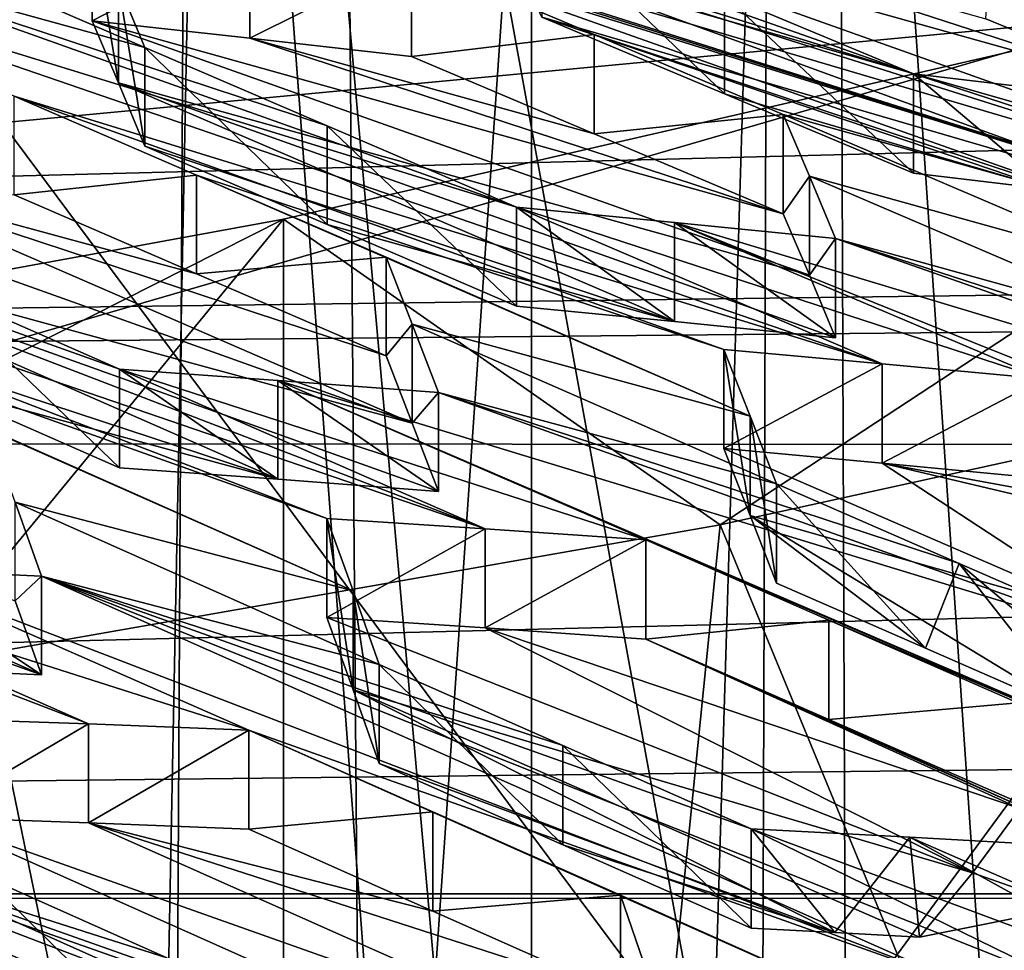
# Model space of a CAD drawing. Header units: metres. Extents: x -24 to 24, y -69 to 184.
# Tile 575 of 656: x 6.507 to 7.143, y 127.453 to 128.055. Entities that reach past the tile are written whole.
import ezdxf

# ---------------------------------------------------------------- set-up
doc = ezdxf.new("R2010")
doc.units = ezdxf.units.M
for name, color, linetype in [('1023', 7, 'CONTINUOUS'), ('1028', 7, 'CONTINUOUS'), ('1069', 7, 'CONTINUOUS'), ('1121', 7, 'CONTINUOUS'), ('1224', 7, 'CONTINUOUS'), ('1380', 7, 'CONTINUOUS'), ('1429', 7, 'CONTINUOUS'), ('1503', 7, 'CONTINUOUS'), ('1786', 7, 'CONTINUOUS'), ('1844', 7, 'CONTINUOUS'), ('1905', 7, 'CONTINUOUS'), ('1997', 7, 'CONTINUOUS'), ('2037', 7, 'CONTINUOUS'), ('2285', 7, 'CONTINUOUS'), ('2300', 7, 'CONTINUOUS'), ('2315', 7, 'CONTINUOUS'), ('2344', 7, 'CONTINUOUS'), ('2400', 7, 'CONTINUOUS'), ('2526', 7, 'CONTINUOUS'), ('2779', 7, 'CONTINUOUS'), ('2799', 7, 'CONTINUOUS'), ('2965', 7, 'CONTINUOUS'), ('3027', 7, 'CONTINUOUS'), ('3076', 7, 'CONTINUOUS'), ('3145', 7, 'CONTINUOUS'), ('3159', 7, 'CONTINUOUS'), ('3195', 7, 'CONTINUOUS'), ('3283', 7, 'CONTINUOUS'), ('3374', 7, 'CONTINUOUS'), ('3474', 7, 'CONTINUOUS'), ('3485', 7, 'CONTINUOUS'), ('367', 7, 'CONTINUOUS'), ('369', 7, 'CONTINUOUS'), ('3725', 7, 'CONTINUOUS'), ('373', 7, 'CONTINUOUS'), ('3745', 7, 'CONTINUOUS'), ('3751', 7, 'CONTINUOUS'), ('3807', 7, 'CONTINUOUS'), ('383', 7, 'CONTINUOUS'), ('3841', 7, 'CONTINUOUS'), ('3893', 7, 'CONTINUOUS'), ('3966', 2, 'CONTINUOUS'), ('420', 2, 'CONTINUOUS'), ('421', 2, 'CONTINUOUS'), ('424', 3, 'CONTINUOUS'), ('434', 7, 'CONTINUOUS'), ('474', 7, 'CONTINUOUS'), ('554', 2, 'CONTINUOUS'), ('563', 2, 'CONTINUOUS'), ('751', 7, 'CONTINUOUS'), ('758', 7, 'CONTINUOUS'), ('859', 7, 'CONTINUOUS')]:
    doc.layers.add(name, color=color, linetype=linetype)

msp = doc.modelspace()

# ---------------------------------------------------------------- linework, layer by layer
at = {"layer": '1023'}
for points in [[(6.962447, 128.070703, 221.907425), (6.844431, 128.120027, 221.944817), (6.962439, 128.006667, 221.924587)], [(6.962439, 128.006667, 221.924587), (6.844431, 128.120027, 221.944817), (6.844431, 128.056076, 221.961953)], [(7.084462, 127.955452, 221.885983), (6.962447, 128.070703, 221.907425), (6.962439, 128.006667, 221.924587)], [(7.084462, 128.019583, 221.8688), (6.962447, 128.070703, 221.907425), (7.084462, 127.955452, 221.885983)]]:
    msp.add_3dface(points, dxfattribs=at)
at = {"layer": '1028'}
for points in [[(6.705594, 127.732238, 220.483428), (6.807951, 127.725625, 220.566512), (6.705594, 127.668295, 220.500562)], [(6.705594, 127.668295, 220.500562), (6.807951, 127.725625, 220.566512), (6.80795, 127.661618, 220.583662)], [(6.807951, 127.725625, 220.566512), (6.911713, 127.718498, 220.65085), (6.80795, 127.661618, 220.583662)], [(6.80795, 127.661618, 220.583662), (6.911713, 127.718498, 220.65085), (6.911713, 127.654424, 220.668019)]]:
    msp.add_3dface(points, dxfattribs=at)
at = {"layer": '1069'}
for points in [[(6.743874, 127.901226, 221.049255), (6.760834, 127.857833, 220.927511), (6.743874, 127.837322, 221.066378)], [(6.743874, 127.837322, 221.066378), (6.760834, 127.857833, 220.927511), (6.760834, 127.793905, 220.944641)], [(6.760834, 127.857833, 220.927511), (6.777786, 127.813737, 220.806026), (6.760834, 127.793905, 220.944641)], [(6.760834, 127.793905, 220.944641), (6.777786, 127.813737, 220.806026), (6.777786, 127.749783, 220.823162)]]:
    msp.add_3dface(points, dxfattribs=at)
at = {"layer": '1121'}
for points in [[(6.978952, 127.798438, 220.973155), (6.961992, 127.841525, 221.09498), (6.978952, 127.73435, 220.990327)], [(6.978952, 127.73435, 220.990327), (6.961992, 127.841525, 221.09498), (6.961992, 127.77746, 221.112146)], [(6.995904, 127.690553, 220.868761), (6.978952, 127.798438, 220.973155), (6.978952, 127.73435, 220.990327)], [(6.995904, 127.754667, 220.851582), (6.978952, 127.798438, 220.973155), (6.995904, 127.690553, 220.868761)]]:
    msp.add_3dface(points, dxfattribs=at)
at = {"layer": '1224'}
for points in [[(6.554122, 128.117636, 221.571294), (6.656014, 128.106411, 221.655245), (6.554122, 128.053904, 221.588371)], [(6.554122, 128.053904, 221.588371), (6.656014, 128.106411, 221.655245), (6.656014, 128.042603, 221.672342)], [(6.656014, 128.106411, 221.655245), (6.760241, 128.09462, 221.741201), (6.656014, 128.042603, 221.672342)], [(6.760241, 128.09462, 221.741201), (6.760241, 128.030734, 221.75832), (6.656014, 128.042603, 221.672342)]]:
    msp.add_3dface(points, dxfattribs=at)
at = {"layer": '1380'}
for points in [[(6.677588, 127.925617, 213.116931), (7.57528, 128.132784, 213.890088), (6.677636, 126.911405, 213.388726)], [(7.57528, 128.132784, 213.890088), (7.575353, 127.118581, 214.161919), (6.677636, 126.911405, 213.388726)], [(6.677588, 127.925617, 213.116931), (6.677636, 126.911405, 213.388726), (5.695871, 126.731537, 212.717451)], [(5.695939, 127.74577, 212.445733), (6.677588, 127.925617, 213.116931), (5.695871, 126.731537, 212.717451)]]:
    msp.add_3dface(points, dxfattribs=at)
at = {"layer": '1429'}
for points in [[(6.551768, 127.599605, 219.959614), (6.449196, 127.539303, 219.89429), (6.449196, 127.603171, 219.877176)], [(6.551768, 127.535679, 219.976743), (6.449196, 127.539303, 219.89429), (6.551768, 127.599605, 219.959614)], [(6.655315, 127.595501, 220.042972), (6.551768, 127.535679, 219.976743), (6.551768, 127.599605, 219.959614)], [(6.655315, 127.531516, 220.060116), (6.551768, 127.535679, 219.976743), (6.655315, 127.595501, 220.042972)]]:
    msp.add_3dface(points, dxfattribs=at)
at = {"layer": '1503'}
for points in [[(7.131265, 128.0552, 222.343445), (7.134837, 128.117916, 222.325108), (7.24929, 128.006644, 222.305843)], [(7.134837, 128.117916, 222.325108), (7.25667, 128.067876, 222.286271), (7.24929, 128.006644, 222.305843)]]:
    msp.add_3dface(points, dxfattribs=at)
at = {"layer": '1786'}
for points in [[(6.858042, 127.585601, 220.205217), (6.739506, 127.638061, 220.241991), (6.858055, 127.521492, 220.222389)], [(6.858055, 127.521492, 220.222389), (6.739506, 127.638061, 220.241991), (6.739506, 127.574052, 220.259143)], [(6.979537, 127.467612, 220.184732), (6.858042, 127.585601, 220.205217), (6.858055, 127.521492, 220.222389)], [(6.979537, 127.531814, 220.167529), (6.858042, 127.585601, 220.205217), (6.979537, 127.467612, 220.184732)]]:
    msp.add_3dface(points, dxfattribs=at)
at = {"layer": '1844'}
for points in [[(6.995904, 127.754667, 220.851582), (6.995904, 127.690553, 220.868761), (7.092151, 127.64851, 220.838754)], [(6.995904, 127.754667, 220.851582), (7.092151, 127.64851, 220.838754), (7.113915, 127.703205, 220.814765)], [(7.092151, 127.64851, 220.838754), (7.191045, 127.605279, 220.807929), (7.113915, 127.703205, 220.814765)], [(7.235935, 127.649949, 220.77671), (7.113915, 127.703205, 220.814765), (7.235935, 127.600466, 220.789969)], [(7.113915, 127.703205, 220.814765), (7.191045, 127.605279, 220.807929), (7.235935, 127.600466, 220.789969)]]:
    msp.add_3dface(points, dxfattribs=at)
at = {"layer": '1905'}
msp.add_3dface([(5.590402, 127.46607, 232.845431), (6.697815, 127.293617, 232.201826), (4.15488, 127.435784, 232.732403)], dxfattribs=at)
at = {"layer": '1997'}
for points in [[(6.554122, 128.117636, 221.571294), (6.554122, 128.053904, 221.588371), (6.571085, 128.013736, 221.465744)], [(6.571085, 128.077485, 221.448662), (6.554122, 128.117636, 221.571294), (6.571085, 128.013736, 221.465744)], [(6.588034, 127.972819, 221.343426), (6.571085, 128.077485, 221.448662), (6.571085, 128.013736, 221.465744)], [(6.588034, 128.036586, 221.32634), (6.571085, 128.077485, 221.448662), (6.588034, 127.972819, 221.343426)]]:
    msp.add_3dface(points, dxfattribs=at)
at = {"layer": '2037'}
for points in [[(7.000272, 127.929182, 221.682599), (7.000272, 127.99325, 221.665432), (7.017235, 127.95353, 221.542687)], [(7.000272, 127.929182, 221.682599), (7.017235, 127.95353, 221.542687), (7.017235, 127.889447, 221.559858)], [(7.017235, 127.95353, 221.542687), (7.034184, 127.913108, 221.420234), (7.017235, 127.889447, 221.559858)], [(7.017235, 127.889447, 221.559858), (7.034184, 127.913108, 221.420234), (7.034184, 127.849008, 221.43741)]]:
    msp.add_3dface(points, dxfattribs=at)
at = {"layer": '2285'}
for points in [[(6.503843, 127.941392, 221.141423), (6.503843, 128.005108, 221.124351), (6.621545, 127.954201, 221.087518)], [(6.503843, 127.941392, 221.141423), (6.621545, 127.954201, 221.087518), (6.621531, 127.890399, 221.104619)], [(6.621545, 127.954201, 221.087518), (6.743874, 127.901226, 221.049255), (6.621531, 127.890399, 221.104619)], [(6.743874, 127.901226, 221.049255), (6.743874, 127.837322, 221.066378), (6.621531, 127.890399, 221.104619)]]:
    msp.add_3dface(points, dxfattribs=at)
at = {"layer": '2300'}
for points in [[(6.297724, 127.959359, 220.972869), (6.760834, 127.793905, 220.944641), (6.314683, 127.915257, 220.851327)], [(6.760834, 127.793905, 220.944641), (6.297724, 127.959359, 220.972869), (6.399842, 127.950656, 221.056323)], [(6.743874, 127.837322, 221.066378), (6.760834, 127.793905, 220.944641), (6.399842, 127.950656, 221.056323)], [(6.399842, 127.950656, 221.056323), (6.503843, 127.941392, 221.141423), (6.621531, 127.890399, 221.104619)], [(6.743874, 127.837322, 221.066378), (6.399842, 127.950656, 221.056323), (6.621531, 127.890399, 221.104619)], [(6.67394, 127.757639, 220.738562), (6.331636, 127.870402, 220.730034), (6.314683, 127.915257, 220.851327)], [(6.777786, 127.749783, 220.823162), (6.67394, 127.757639, 220.738562), (6.314683, 127.915257, 220.851327)], [(6.760834, 127.793905, 220.944641), (6.777786, 127.749783, 220.823162), (6.314683, 127.915257, 220.851327)], [(6.331636, 127.870402, 220.730034), (6.67394, 127.757639, 220.738562), (6.449681, 127.818568, 220.693301)], [(6.571667, 127.764964, 220.655354), (6.449681, 127.818568, 220.693301), (6.67394, 127.757639, 220.738562)]]:
    msp.add_3dface(points, dxfattribs=at)
at = {"layer": '2315'}
for points in [[(6.571085, 128.013736, 221.465744), (6.554122, 128.053904, 221.588371), (7.017235, 127.889447, 221.559858)], [(6.554122, 128.053904, 221.588371), (7.000272, 127.929182, 221.682599), (7.017235, 127.889447, 221.559858)], [(7.000272, 127.929182, 221.682599), (6.554122, 128.053904, 221.588371), (6.656014, 128.042603, 221.672342)], [(6.760241, 128.030734, 221.75832), (6.878164, 127.980897, 221.721105), (6.656014, 128.042603, 221.672342)], [(6.878164, 127.980897, 221.721105), (7.000272, 127.929182, 221.682599), (6.656014, 128.042603, 221.672342)], [(6.571085, 128.013736, 221.465744), (7.034184, 127.849008, 221.43741), (6.930123, 127.859529, 221.351925)], [(6.571085, 128.013736, 221.465744), (7.017235, 127.889447, 221.559858), (7.034184, 127.849008, 221.43741)], [(6.588034, 127.972819, 221.343426), (6.571085, 128.013736, 221.465744), (6.930123, 127.859529, 221.351925)], [(6.588034, 127.972819, 221.343426), (6.930123, 127.859529, 221.351925), (6.705769, 127.922189, 221.306504)], [(6.828065, 127.869519, 221.268174), (6.705769, 127.922189, 221.306504), (6.930123, 127.859529, 221.351925)]]:
    msp.add_3dface(points, dxfattribs=at)
at = {"layer": '2344'}
for points in [[(7.084462, 128.019583, 221.8688), (7.084462, 127.955452, 221.885983), (7.173035, 127.944824, 221.959193)], [(7.084462, 128.019583, 221.8688), (7.173035, 127.944824, 221.959193), (7.186339, 128.007419, 221.952989)]]:
    msp.add_3dface(points, dxfattribs=at)
at = {"layer": '2400'}
msp.add_3dface([(6.912287, 127.439486, 219.848626), (6.895346, 127.424715, 219.985802), (6.895346, 127.488893, 219.968606)], dxfattribs=at)
at = {"layer": '2526'}
for points in [[(6.041326, 127.844153, 220.362903), (6.521388, 127.631208, 220.214099), (6.058271, 127.796048, 220.242545)], [(6.504426, 127.679123, 220.334641), (6.521388, 127.631208, 220.214099), (6.041326, 127.844153, 220.362903)], [(6.058271, 127.796048, 220.242545), (6.521388, 127.631208, 220.214099), (6.417771, 127.63602, 220.130497)]]:
    msp.add_3dface(points, dxfattribs=at)
at = {"layer": '2779'}
for points in [[(6.483108, 127.437721, 219.654837), (6.602363, 127.384412, 219.617982), (6.483108, 127.501673, 219.637701)], [(6.483108, 127.501673, 219.637701), (6.602363, 127.384412, 219.617982), (6.602356, 127.448464, 219.600822)]]:
    msp.add_3dface(points, dxfattribs=at)
at = {"layer": '2799'}
for points in [[(6.82748, 128.093255, 222.085291), (6.81052, 128.129682, 222.208902), (7.257704, 127.970232, 222.169952)], [(6.81052, 128.129682, 222.208902), (7.24929, 128.006644, 222.305843), (7.257704, 127.970232, 222.169952)], [(7.24929, 128.006644, 222.305843), (6.81052, 128.129682, 222.208902), (6.912232, 128.116243, 222.293303)], [(7.131265, 128.0552, 222.343445), (7.24929, 128.006644, 222.305843), (6.912232, 128.116243, 222.293303)], [(7.263389, 127.933784, 222.033928), (6.82748, 128.093255, 222.085291), (7.257704, 127.970232, 222.169952)], [(6.844431, 128.056076, 221.961953), (6.82748, 128.093255, 222.085291), (7.263389, 127.933784, 222.033928)], [(6.844431, 128.056076, 221.961953), (7.263389, 127.933784, 222.033928), (7.173035, 127.944824, 221.959193)], [(6.962439, 128.006667, 221.924587), (6.844431, 128.056076, 221.961953), (7.173035, 127.944824, 221.959193)], [(7.084462, 127.955452, 221.885983), (6.962439, 128.006667, 221.924587), (7.173035, 127.944824, 221.959193)]]:
    msp.add_3dface(points, dxfattribs=at)
at = {"layer": '2965'}
for points in [[(6.588034, 128.036586, 221.32634), (6.588034, 127.972819, 221.343426), (6.705769, 127.922189, 221.306504)], [(6.588034, 128.036586, 221.32634), (6.705769, 127.922189, 221.306504), (6.705775, 127.986045, 221.289392)], [(6.705769, 127.922189, 221.306504), (6.828065, 127.869519, 221.268174), (6.705775, 127.986045, 221.289392)], [(6.705775, 127.986045, 221.289392), (6.828065, 127.869519, 221.268174), (6.828065, 127.933472, 221.251038)]]:
    msp.add_3dface(points, dxfattribs=at)
at = {"layer": '3027'}
for points in [[(6.655315, 127.531516, 220.060116), (6.655315, 127.595501, 220.042972), (6.774072, 127.542763, 220.006177)], [(6.774061, 127.478687, 220.023351), (6.655315, 127.531516, 220.060116), (6.774072, 127.542763, 220.006177)], [(6.895346, 127.488893, 219.968606), (6.774061, 127.478687, 220.023351), (6.774072, 127.542763, 220.006177)], [(6.895346, 127.424715, 219.985802), (6.774061, 127.478687, 220.023351), (6.895346, 127.488893, 219.968606)]]:
    msp.add_3dface(points, dxfattribs=at)
at = {"layer": '3076'}
for points in [[(6.705594, 127.732238, 220.483428), (6.705594, 127.668295, 220.500562), (6.722545, 127.621528, 220.379793)], [(6.722545, 127.685503, 220.362651), (6.705594, 127.732238, 220.483428), (6.722545, 127.621528, 220.379793)], [(6.739506, 127.574052, 220.259143), (6.722545, 127.685503, 220.362651), (6.722545, 127.621528, 220.379793)], [(6.739506, 127.574052, 220.259143), (6.739506, 127.638061, 220.241991), (6.722545, 127.685503, 220.362651)]]:
    msp.add_3dface(points, dxfattribs=at)
at = {"layer": '3145'}
for points in [[(7.221032, 127.665389, 221.032263), (6.961992, 127.77746, 221.112146), (7.06414, 127.768098, 221.195801)], [(6.978952, 127.73435, 220.990327), (6.961992, 127.77746, 221.112146), (7.221032, 127.665389, 221.032263)], [(7.243521, 127.725718, 221.257413), (7.221032, 127.665389, 221.032263), (7.06414, 127.768098, 221.195801)], [(7.205606, 127.742064, 221.269292), (7.243521, 127.725718, 221.257413), (7.06414, 127.768098, 221.195801)], [(7.168111, 127.758222, 221.281041), (7.205606, 127.742064, 221.269292), (7.06414, 127.768098, 221.195801)], [(7.191045, 127.605279, 220.807929), (7.092151, 127.64851, 220.838754), (6.978952, 127.73435, 220.990327)], [(7.191045, 127.605279, 220.807929), (6.978952, 127.73435, 220.990327), (7.221032, 127.665389, 221.032263)], [(6.995904, 127.690553, 220.868761), (6.978952, 127.73435, 220.990327), (7.092151, 127.64851, 220.838754)]]:
    msp.add_3dface(points, dxfattribs=at)
at = {"layer": '3159'}
for points in [[(7.320356, 127.920784, 221.795579), (5.857606, 128.379712, 221.672002), (6.420194, 128.205589, 221.728422)], [(7.320356, 127.920784, 221.795579), (6.760241, 128.09462, 221.741201), (5.857606, 128.379712, 221.672002)], [(7.424509, 127.908682, 221.881561), (6.420194, 128.205589, 221.728422), (6.521979, 128.193719, 221.81246)], [(7.424509, 127.908682, 221.881561), (7.320356, 127.920784, 221.795579), (6.420194, 128.205589, 221.728422)], [(6.626314, 128.181257, 221.898682), (7.084462, 128.019583, 221.8688), (6.521979, 128.193719, 221.81246)], [(7.084462, 128.019583, 221.8688), (7.424509, 127.908682, 221.881561), (6.521979, 128.193719, 221.81246)], [(6.962447, 128.070703, 221.907425), (7.084462, 128.019583, 221.8688), (6.626314, 128.181257, 221.898682)], [(7.016639, 128.166315, 222.362826), (7.34086, 128.088901, 222.491061), (7.460195, 127.982836, 222.216992)], [(7.134837, 128.117916, 222.325108), (7.016639, 128.166315, 222.362826), (7.460195, 127.982836, 222.216992)], [(6.352967, 128.137978, 221.402721), (6.571085, 128.077485, 221.448662), (6.588034, 128.036586, 221.32634)], [(6.369916, 128.096824, 221.28047), (6.352967, 128.137978, 221.402721), (6.588034, 128.036586, 221.32634)], [(7.25667, 128.067876, 222.286271), (7.134837, 128.117916, 222.325108), (7.460195, 127.982836, 222.216992)], [(6.265808, 128.106729, 221.195114), (6.828065, 127.933472, 221.251038), (7.06414, 127.832234, 221.178616)], [(6.265808, 128.106729, 221.195114), (6.369916, 128.096824, 221.28047), (6.828065, 127.933472, 221.251038)], [(6.503843, 128.005108, 221.124351), (6.265808, 128.106729, 221.195114), (7.06414, 127.832234, 221.178616)], [(6.369916, 128.096824, 221.28047), (6.705775, 127.986045, 221.289392), (6.828065, 127.933472, 221.251038)], [(6.369916, 128.096824, 221.28047), (6.588034, 128.036586, 221.32634), (6.705775, 127.986045, 221.289392)], [(7.21839, 127.932365, 221.711475), (6.878157, 128.044875, 221.703965), (6.760241, 128.09462, 221.741201)], [(7.320356, 127.920784, 221.795579), (7.21839, 127.932365, 221.711475), (6.760241, 128.09462, 221.741201)], [(7.21839, 127.932365, 221.711475), (7.000272, 127.99325, 221.665432), (6.878157, 128.044875, 221.703965)], [(7.424509, 127.908682, 221.881561), (7.084462, 128.019583, 221.8688), (7.186339, 128.007419, 221.952989)], [(6.961992, 127.841525, 221.09498), (6.503843, 128.005108, 221.124351), (7.06414, 127.832234, 221.178616)], [(6.503843, 128.005108, 221.124351), (6.961992, 127.841525, 221.09498), (6.621545, 127.954201, 221.087518)], [(6.009676, 127.999416, 220.583244), (6.705594, 127.732238, 220.483428), (6.247445, 127.895891, 220.51278)], [(6.807951, 127.725625, 220.566512), (6.009676, 127.999416, 220.583244), (6.113518, 127.992543, 220.667577)], [(6.807951, 127.725625, 220.566512), (6.705594, 127.732238, 220.483428), (6.009676, 127.999416, 220.583244)], [(6.571667, 127.828784, 220.638254), (6.113518, 127.992543, 220.667577), (6.449664, 127.882298, 220.676232)], [(6.807951, 127.725625, 220.566512), (6.113518, 127.992543, 220.667577), (6.571667, 127.828784, 220.638254)], [(7.017235, 127.95353, 221.542687), (7.000272, 127.99325, 221.665432), (7.235352, 127.892837, 221.588681)], [(7.000272, 127.99325, 221.665432), (7.21839, 127.932365, 221.711475), (7.235352, 127.892837, 221.588681)], [(6.961992, 127.841525, 221.09498), (6.978952, 127.798438, 220.973155), (6.621545, 127.954201, 221.087518)], [(6.978952, 127.798438, 220.973155), (6.743874, 127.901226, 221.049255), (6.621545, 127.954201, 221.087518)], [(7.252302, 127.852627, 221.466169), (7.017235, 127.95353, 221.542687), (7.235352, 127.892837, 221.588681)], [(7.252302, 127.852627, 221.466169), (7.034184, 127.913108, 221.420234), (7.017235, 127.95353, 221.542687)], [(7.168111, 127.822431, 221.263836), (6.828065, 127.933472, 221.251038), (6.930123, 127.923554, 221.33477)], [(6.828065, 127.933472, 221.251038), (7.168111, 127.822431, 221.263836), (7.06414, 127.832234, 221.178616)], [(7.445994, 127.716265, 221.222135), (7.168111, 127.822431, 221.263836), (6.930123, 127.923554, 221.33477)], [(7.459054, 127.764243, 221.401191), (7.445994, 127.716265, 221.222135), (6.930123, 127.923554, 221.33477)], [(7.034184, 127.913108, 221.420234), (7.459054, 127.764243, 221.401191), (6.930123, 127.923554, 221.33477)], [(7.354163, 127.809112, 221.434148), (7.459054, 127.764243, 221.401191), (7.034184, 127.913108, 221.420234)], [(7.252302, 127.852627, 221.466169), (7.354163, 127.809112, 221.434148), (7.034184, 127.913108, 221.420234)], [(6.760834, 127.857833, 220.927511), (6.743874, 127.901226, 221.049255), (6.978952, 127.798438, 220.973155)], [(6.247445, 127.895891, 220.51278), (6.722545, 127.685503, 220.362651), (6.365689, 127.843787, 220.476036)], [(6.247445, 127.895891, 220.51278), (6.705594, 127.732238, 220.483428), (6.722545, 127.685503, 220.362651)], [(6.551768, 127.599605, 219.959614), (5.85712, 127.866676, 220.060468), (6.315269, 127.704016, 220.03085)], [(6.551768, 127.599605, 219.959614), (6.449196, 127.603171, 219.877176), (5.85712, 127.866676, 220.060468)], [(6.760834, 127.857833, 220.927511), (6.978952, 127.798438, 220.973155), (6.995904, 127.754667, 220.851582)], [(6.777786, 127.813737, 220.806026), (6.760834, 127.857833, 220.927511), (6.995904, 127.754667, 220.851582)], [(6.722545, 127.685503, 220.362651), (6.487476, 127.790092, 220.438198), (6.365689, 127.843787, 220.476036)], [(6.67394, 127.821525, 220.721444), (6.911713, 127.718498, 220.65085), (6.571667, 127.828784, 220.638254)], [(6.911713, 127.718498, 220.65085), (6.807951, 127.725625, 220.566512), (6.571667, 127.828784, 220.638254)], [(7.235935, 127.649949, 220.77671), (7.350905, 127.530005, 220.527005), (6.67394, 127.821525, 220.721444)], [(6.777786, 127.813737, 220.806026), (7.235935, 127.649949, 220.77671), (6.67394, 127.821525, 220.721444)], [(7.350905, 127.530005, 220.527005), (6.911713, 127.718498, 220.65085), (6.67394, 127.821525, 220.721444)], [(6.777786, 127.813737, 220.806026), (7.113915, 127.703205, 220.814765), (7.235935, 127.649949, 220.77671)], [(6.777786, 127.813737, 220.806026), (6.995904, 127.754667, 220.851582), (7.113915, 127.703205, 220.814765)], [(6.504426, 127.742942, 220.31754), (6.487476, 127.790092, 220.438198), (6.722545, 127.685503, 220.362651)], [(6.739506, 127.638061, 220.241991), (6.504426, 127.742942, 220.31754), (6.722545, 127.685503, 220.362651)], [(6.521388, 127.695062, 220.196989), (6.504426, 127.742942, 220.31754), (6.739506, 127.638061, 220.241991)], [(6.911713, 127.718498, 220.65085), (7.350905, 127.530005, 220.527005), (7.029895, 127.666677, 220.614056)], [(6.655315, 127.595501, 220.042972), (6.315269, 127.704016, 220.03085), (6.417771, 127.699813, 220.113404)], [(6.655315, 127.595501, 220.042972), (6.551768, 127.599605, 219.959614), (6.315269, 127.704016, 220.03085)], [(7.113464, 127.432523, 220.013439), (6.655315, 127.595501, 220.042972), (6.417771, 127.699813, 220.113404)], [(6.521388, 127.695062, 220.196989), (7.113464, 127.432523, 220.013439), (6.417771, 127.699813, 220.113404)], [(6.521388, 127.695062, 220.196989), (6.858042, 127.585601, 220.205217), (6.979537, 127.531814, 220.167529)], [(6.521388, 127.695062, 220.196989), (6.739506, 127.638061, 220.241991), (6.858042, 127.585601, 220.205217)], [(7.189296, 127.429052, 220.074609), (6.521388, 127.695062, 220.196989), (6.979537, 127.531814, 220.167529)], [(7.113464, 127.432523, 220.013439), (6.521388, 127.695062, 220.196989), (7.189296, 127.429052, 220.074609)], [(7.350905, 127.530005, 220.527005), (7.151744, 127.61321, 220.57613), (7.029895, 127.666677, 220.614056)], [(6.655315, 127.595501, 220.042972), (7.130352, 127.383714, 219.893721), (6.774072, 127.542763, 220.006177)], [(7.113464, 127.432523, 220.013439), (7.130352, 127.383714, 219.893721), (6.655315, 127.595501, 220.042972)], [(6.26499, 127.55593, 219.593434), (6.857066, 127.291556, 219.410376), (6.16159, 127.55732, 219.510922)], [(6.857066, 127.291556, 219.410376), (6.398918, 127.452448, 219.440468), (6.16159, 127.55732, 219.510922)], [(6.857066, 127.291556, 219.410376), (6.26499, 127.55593, 219.593434), (6.963159, 127.289723, 219.495146)], [(6.26499, 127.55593, 219.593434), (6.723139, 127.394566, 219.563469), (6.963159, 127.289723, 219.495146)], [(6.602356, 127.448464, 219.600822), (6.723139, 127.394566, 219.563469), (6.26499, 127.55593, 219.593434)], [(6.483108, 127.501673, 219.637701), (6.602356, 127.448464, 219.600822), (6.26499, 127.55593, 219.593434)], [(6.895346, 127.488893, 219.968606), (6.774072, 127.542763, 220.006177), (7.130352, 127.383714, 219.893721)], [(7.265692, 127.425316, 220.136299), (6.979537, 127.531814, 220.167529), (7.082011, 127.526471, 220.250365)], [(7.265692, 127.425316, 220.136299), (7.189296, 127.429052, 220.074609), (6.979537, 127.531814, 220.167529)], [(7.185656, 127.520634, 220.334265), (7.265692, 127.425316, 220.136299), (7.082011, 127.526471, 220.250365)], [(7.130352, 127.383714, 219.893721), (6.912287, 127.439486, 219.848626), (6.895346, 127.488893, 219.968606)]]:
    msp.add_3dface(points, dxfattribs=at)
at = {"layer": '3195'}
for points in [[(6.571667, 127.764964, 220.655354), (6.571667, 127.828784, 220.638254), (6.449664, 127.882298, 220.676232)], [(6.449681, 127.818568, 220.693301), (6.571667, 127.764964, 220.655354), (6.449664, 127.882298, 220.676232)]]:
    msp.add_3dface(points, dxfattribs=at)
at = {"layer": '3283'}
for points in [[(6.722545, 127.621528, 220.379793), (6.705594, 127.668295, 220.500562), (7.122583, 127.503303, 220.427349)], [(6.705594, 127.668295, 220.500562), (6.80795, 127.661618, 220.583662), (7.122583, 127.503303, 220.427349)], [(6.80795, 127.661618, 220.583662), (7.153233, 127.544934, 220.582718), (7.122583, 127.503303, 220.427349)], [(6.80795, 127.661618, 220.583662), (6.911713, 127.654424, 220.668019), (7.153233, 127.544934, 220.582718)], [(7.152489, 127.54694, 220.588034), (6.911713, 127.654424, 220.668019), (7.02988, 127.602515, 220.631255)], [(6.911713, 127.654424, 220.668019), (7.152489, 127.54694, 220.588034), (7.153233, 127.544934, 220.582718)], [(7.088316, 127.461861, 220.272687), (6.722545, 127.621528, 220.379793), (7.122583, 127.503303, 220.427349)], [(6.739506, 127.574052, 220.259143), (6.722545, 127.621528, 220.379793), (7.033767, 127.464806, 220.228564)], [(7.033767, 127.464806, 220.228564), (6.722545, 127.621528, 220.379793), (7.088316, 127.461861, 220.272687)], [(7.151744, 127.548946, 220.59335), (7.152489, 127.54694, 220.588034), (7.02988, 127.602515, 220.631255)], [(6.739506, 127.574052, 220.259143), (7.033767, 127.464806, 220.228564), (6.858055, 127.521492, 220.222389)], [(6.979537, 127.467612, 220.184732), (6.858055, 127.521492, 220.222389), (7.033767, 127.464806, 220.228564)]]:
    msp.add_3dface(points, dxfattribs=at)
at = {"layer": '3374'}
for points in [[(6.961992, 127.77746, 221.112146), (6.961992, 127.841525, 221.09498), (7.06414, 127.832234, 221.178616)], [(7.06414, 127.768098, 221.195801), (6.961992, 127.77746, 221.112146), (7.06414, 127.832234, 221.178616)], [(7.168111, 127.822431, 221.263836), (7.06414, 127.768098, 221.195801), (7.06414, 127.832234, 221.178616)], [(7.168111, 127.822431, 221.263836), (7.168111, 127.758222, 221.281041), (7.06414, 127.768098, 221.195801)]]:
    msp.add_3dface(points, dxfattribs=at)
at = {"layer": '3474'}
for points in [[(6.67394, 127.757639, 220.738562), (6.67394, 127.821525, 220.721444), (6.571667, 127.828784, 220.638254)], [(6.571667, 127.764964, 220.655354), (6.67394, 127.757639, 220.738562), (6.571667, 127.828784, 220.638254)], [(6.777786, 127.749783, 220.823162), (6.777786, 127.813737, 220.806026), (6.67394, 127.821525, 220.721444)], [(6.67394, 127.757639, 220.738562), (6.777786, 127.749783, 220.823162), (6.67394, 127.821525, 220.721444)]]:
    msp.add_3dface(points, dxfattribs=at)
at = {"layer": '3485'}
msp.add_3dface([(6.697815, 127.293617, 232.201826), (5.590402, 127.46607, 232.845431), (6.038016, 119.851904, 234.627063)], dxfattribs=at)
at = {"layer": '367'}
for points in [[(7.493662, 145.2, -23.063121), (5.396133, -68.3, -23.642002), (5.396133, 145.2, -23.642002)], [(7.493662, -68.3, -23.063121), (5.396133, -68.3, -23.642002), (7.493662, 145.2, -23.063121)]]:
    msp.add_3dface(points, dxfattribs=at)
at = {"layer": '369'}
for points in [[(6.892024, 125.285104, 23.25), (5.396133, 145.2, 23.642002), (4.959008, 125.287839, 23.737539)], [(7.493662, 145.2, 23.063121), (5.396133, 145.2, 23.642002), (6.892024, 125.285104, 23.25)], [(8.498087, 125.279155, 22.712222), (7.493662, 145.2, 23.063121), (6.892024, 125.285104, 23.25)]]:
    msp.add_3dface(points, dxfattribs=at)
at = {"layer": '3725'}
for points in [[(6.911713, 127.654424, 220.668019), (6.911713, 127.718498, 220.65085), (7.029895, 127.666677, 220.614056)], [(6.911713, 127.654424, 220.668019), (7.029895, 127.666677, 220.614056), (7.02988, 127.602515, 220.631255)], [(7.029895, 127.666677, 220.614056), (7.151744, 127.61321, 220.57613), (7.02988, 127.602515, 220.631255)], [(7.151744, 127.61321, 220.57613), (7.151744, 127.548946, 220.59335), (7.02988, 127.602515, 220.631255)]]:
    msp.add_3dface(points, dxfattribs=at)
at = {"layer": '373'}
for points in [[(6.971481, 146.373703, 240.134782), (6.404384, 117.199211, 32.492982), (6.468189, 146.382367, 240.147825)], [(7.077552, 117.162377, 32.296107), (6.404384, 117.199211, 32.492982), (6.971481, 146.373703, 240.134782)], [(7.474088, 146.360636, 240.093983), (7.077552, 117.162377, 32.296107), (6.971481, 146.373703, 240.134782)], [(7.744492, 117.121991, 32.079788), (7.077552, 117.162377, 32.296107), (7.474088, 146.360636, 240.093983)]]:
    msp.add_3dface(points, dxfattribs=at)
at = {"layer": '3745'}
for points in [[(7.266939, 126.95115, 230.923723), (7.26694, 128.061964, 230.626079), (6.299234, 128.252358, 231.336639)], [(6.299244, 127.141542, 231.634275), (7.266939, 126.95115, 230.923723), (6.299234, 128.252358, 231.336639)]]:
    msp.add_3dface(points, dxfattribs=at)
at = {"layer": '3751'}
for points in [[(6.828065, 127.933472, 221.251038), (6.930123, 127.859529, 221.351925), (6.930123, 127.923554, 221.33477)], [(6.828065, 127.869519, 221.268174), (6.930123, 127.859529, 221.351925), (6.828065, 127.933472, 221.251038)], [(7.034184, 127.849008, 221.43741), (7.034184, 127.913108, 221.420234), (6.930123, 127.923554, 221.33477)], [(6.930123, 127.859529, 221.351925), (7.034184, 127.849008, 221.43741), (6.930123, 127.923554, 221.33477)]]:
    msp.add_3dface(points, dxfattribs=at)
at = {"layer": '3807'}
for points in [[(7.082011, 127.526471, 220.250365), (6.979537, 127.531814, 220.167529), (7.033767, 127.464806, 220.228564)], [(6.979537, 127.531814, 220.167529), (6.979537, 127.467612, 220.184732), (7.033767, 127.464806, 220.228564)], [(7.082011, 127.526471, 220.250365), (7.033767, 127.464806, 220.228564), (7.088316, 127.461861, 220.272687)], [(7.185656, 127.481193, 220.344833), (7.082011, 127.526471, 220.250365), (7.088316, 127.461861, 220.272687)], [(7.185656, 127.481193, 220.344833), (7.185656, 127.520634, 220.334265), (7.082011, 127.526471, 220.250365)]]:
    msp.add_3dface(points, dxfattribs=at)
at = {"layer": '383'}
for points in [[(3.581844, 128.482103, 241.699624), (3.626778, 127.716915, 241.135746), (7.135442, 128.818635, 241.642069)], [(7.135442, 128.818635, 241.642069), (3.626778, 127.716915, 241.135746), (7.225127, 128.056837, 241.074332)], [(3.626778, 127.716915, 241.135746), (3.666182, 127.023898, 240.484851), (7.225127, 128.056837, 241.074332)], [(7.225127, 128.056837, 241.074332), (3.666182, 127.023898, 240.484851), (7.303699, 127.367279, 240.419319)]]:
    msp.add_3dface(points, dxfattribs=at)
at = {"layer": '3841'}
for points in [[(7.153233, 127.544934, 220.582718), (7.185656, 127.481193, 220.344833), (7.122583, 127.503303, 220.427349)], [(7.185656, 127.481193, 220.344833), (7.088316, 127.461861, 220.272687), (7.122583, 127.503303, 220.427349)]]:
    msp.add_3dface(points, dxfattribs=at)
at = {"layer": '3893'}
for points in [[(6.521388, 127.631208, 220.214099), (6.521388, 127.695062, 220.196989), (6.417771, 127.699813, 220.113404)], [(6.417771, 127.63602, 220.130497), (6.521388, 127.631208, 220.214099), (6.417771, 127.699813, 220.113404)]]:
    msp.add_3dface(points, dxfattribs=at)
at = {"layer": '3966'}
for points in [[(7.908606, 127.936926, 213.159136), (6.959525, 127.728275, 212.38044), (7.695002, 125.945543, 213.488489)], [(6.959525, 127.728275, 212.38044), (5.928802, 127.547401, 211.705409), (6.75953, 125.74948, 212.756771)], [(6.959525, 127.728275, 212.38044), (6.75953, 125.74948, 212.756771), (7.695002, 125.945543, 213.488489)], [(5.928802, 127.547401, 211.705409), (5.75, 125.579799, 212.123514), (6.75953, 125.74948, 212.756771)]]:
    msp.add_3dface(points, dxfattribs=at)
at = {"layer": '420'}
for points in [[(6.677588, 127.925617, 213.116931), (6.959525, 127.728275, 212.38044), (7.57528, 128.132784, 213.890088)], [(6.959525, 127.728275, 212.38044), (7.908606, 127.936926, 213.159136), (7.57528, 128.132784, 213.890088)], [(5.695939, 127.74577, 212.445733), (5.928802, 127.547401, 211.705409), (6.677588, 127.925617, 213.116931)], [(5.928802, 127.547401, 211.705409), (6.959525, 127.728275, 212.38044), (6.677588, 127.925617, 213.116931)]]:
    msp.add_3dface(points, dxfattribs=at)
at = {"layer": '421'}
for points in [[(7.163106, 124.351339, 233.051276), (6.083271, 124.403701, 233.757145), (6.315484, 128.467813, 232.527099)], [(7.163106, 124.351339, 233.051276), (6.315484, 128.467813, 232.527099), (7.413416, 128.275145, 231.80805)]]:
    msp.add_3dface(points, dxfattribs=at)
at = {"layer": '424'}
for points in [[(7.268108, 129.618815, 219.43603), (6.99394, 129.396822, 218.607541), (7.264259, 127.39329, 220.016776)], [(6.99394, 129.396822, 218.607541), (6.618954, 129.184933, 217.816761), (6.986402, 127.170174, 219.184097)], [(7.138302, 127.280604, 219.596225), (6.99394, 129.396822, 218.607541), (6.986402, 127.170174, 219.184097)], [(7.264259, 127.39329, 220.016776), (6.99394, 129.396822, 218.607541), (7.138302, 127.280604, 219.596225)], [(6.618954, 129.184933, 217.816761), (6.148557, 128.986203, 217.075091), (6.606622, 126.957339, 218.389783)], [(6.808953, 127.06228, 218.781431), (6.618954, 129.184933, 217.816761), (6.606622, 126.957339, 218.389783)], [(6.986402, 127.170174, 219.184097), (6.618954, 129.184933, 217.816761), (6.808953, 127.06228, 218.781431)], [(6.606622, 126.957339, 218.389783), (6.148557, 128.986203, 217.075091), (6.380308, 126.855807, 218.010863)]]:
    msp.add_3dface(points, dxfattribs=at)
at = {"layer": '434'}
for points in [[(3.305357, 142.081073, 235.75762), (5.87052, 113.573912, 33.132026), (6.610481, 142.024182, 235.649947)], [(5.87052, 113.573912, 33.132026), (6.835237, 113.520228, 32.861176), (6.610481, 142.024182, 235.649947)], [(6.610481, 142.024182, 235.649947), (6.835237, 113.520228, 32.861176), (6.840327, 142.018104, 235.634734)], [(6.835237, 113.520228, 32.861176), (7.787441, 113.458673, 32.549442), (6.840327, 142.018104, 235.634734)], [(6.840327, 142.018104, 235.634734), (7.787441, 113.458673, 32.549442), (7.069496, 142.009693, 235.603789)], [(7.069496, 142.009693, 235.603789), (7.787441, 113.458673, 32.549442), (7.296474, 141.99898, 235.557126)]]:
    msp.add_3dface(points, dxfattribs=at)
at = {"layer": '474'}
for points in [[(0, 128.062988, 208.080037), (11.480821, 128.082762, 207.652828), (0, 127.784728, 207.943648)], [(11.480821, 128.082762, 207.652828), (11.480591, 127.932273, 207.593212), (0, 127.784728, 207.943648)], [(11.480591, 127.932273, 207.593212), (11.480459, 127.894032, 207.580261), (0, 127.784728, 207.943648)], [(11.480459, 127.894032, 207.580261), (11.479883, 127.77743, 207.545975), (0, 127.784728, 207.943648)], [(0, 127.784728, 207.943648), (11.479883, 127.77743, 207.545975), (0, 127.488684, 207.851892)], [(11.479883, 127.77743, 207.545975), (11.47871, 127.619304, 207.511441), (0, 127.488684, 207.851892)], [(0, 127.488684, 207.851892), (11.47871, 127.619304, 207.511441), (11.468926, 127.49054, 207.493296)], [(11.468226, 127.485779, 207.492798), (0, 127.488684, 207.851892), (11.468926, 127.49054, 207.493296)], [(0, 127.18221, 207.807006), (0, 127.488684, 207.851892), (11.468226, 127.485779, 207.492798)], [(11.440357, 127.35814, 207.48396), (0, 127.18221, 207.807006), (11.468226, 127.485779, 207.492798)]]:
    msp.add_3dface(points, dxfattribs=at)
at = {"layer": '554'}
for points in [[(8.03754, 117.5, -20.747541), (6.089002, 145.7, -21.400621), (6.088987, 117.5, -21.400625)], [(8.037627, 145.7, -20.747507), (6.089002, 145.7, -21.400621), (8.03754, 117.5, -20.747541)]]:
    msp.add_3dface(points, dxfattribs=at)
at = {"layer": '563'}
for points in [[(6.088987, 117.5, 21.400625), (8.037627, 145.7, 20.747507), (8.03754, 117.5, 20.747541)], [(6.089002, 145.7, 21.400621), (8.037627, 145.7, 20.747507), (6.088987, 117.5, 21.400625)]]:
    msp.add_3dface(points, dxfattribs=at)
at = {"layer": '751'}
for points in [[(6.551768, 127.535679, 219.976743), (6.912287, 127.375269, 219.865833), (6.449196, 127.539303, 219.89429)], [(6.449196, 127.539303, 219.89429), (6.929258, 127.325118, 219.745818), (6.46613, 127.488899, 219.774636)], [(6.912287, 127.375269, 219.865833), (6.929258, 127.325118, 219.745818), (6.449196, 127.539303, 219.89429)], [(6.655315, 127.531516, 220.060116), (6.774061, 127.478687, 220.023351), (6.551768, 127.535679, 219.976743)], [(6.774061, 127.478687, 220.023351), (6.895346, 127.424715, 219.985802), (6.551768, 127.535679, 219.976743)], [(6.895346, 127.424715, 219.985802), (6.912287, 127.375269, 219.865833), (6.551768, 127.535679, 219.976743)], [(6.929258, 127.325118, 219.745818), (6.825803, 127.32803, 219.662853), (6.46613, 127.488899, 219.774636)], [(6.825803, 127.32803, 219.662853), (6.483108, 127.437721, 219.654837), (6.46613, 127.488899, 219.774636)]]:
    msp.add_3dface(points, dxfattribs=at)
at = {"layer": '758'}
for points in [[(6.504426, 127.742942, 220.31754), (6.521388, 127.695062, 220.196989), (6.504426, 127.679123, 220.334641)], [(6.504426, 127.679123, 220.334641), (6.521388, 127.695062, 220.196989), (6.521388, 127.631208, 220.214099)]]:
    msp.add_3dface(points, dxfattribs=at)
at = {"layer": '859'}
for points in [[(6.760241, 128.09462, 221.741201), (6.878157, 128.044875, 221.703965), (6.760241, 128.030734, 221.75832)], [(6.760241, 128.030734, 221.75832), (6.878157, 128.044875, 221.703965), (6.878164, 127.980897, 221.721105)], [(6.878157, 128.044875, 221.703965), (7.000272, 127.99325, 221.665432), (6.878164, 127.980897, 221.721105)], [(6.878164, 127.980897, 221.721105), (7.000272, 127.99325, 221.665432), (7.000272, 127.929182, 221.682599)]]:
    msp.add_3dface(points, dxfattribs=at)

doc.saveas('drawing.dxf')
